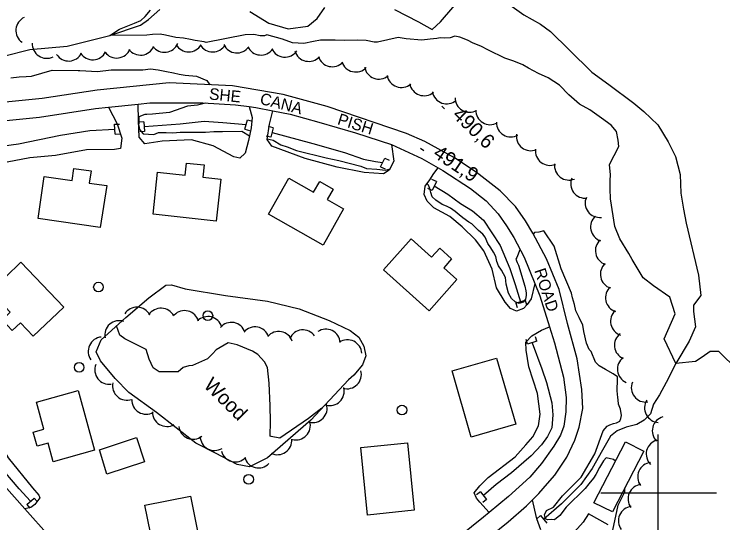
# Model space of a CAD drawing. Extents: x 642515 to 647219, y 6080136 to 6084356.
# Drawn here: x 643866.3 to 644013.5, y 6081393.9 to 6081499.4 of the extents above; entities that cross this region are included whole.
import ezdxf

# ---------------------------------------------------------------- set-up
doc = ezdxf.new("R2010")
doc.units = 0
for name, color, linetype in [('Level 1', 7, 'Continuous'), ('Level 19', 7, 'Continuous'), ('Level 2', 7, 'Continuous'), ('Level 21', 7, 'Continuous'), ('Level 26', 7, 'Continuous'), ('Level 3', 7, 'Continuous'), ('Level 31', 7, 'Continuous'), ('Level 36', 7, 'Continuous'), ('Level 4', 7, 'Continuous'), ('Level 44', 7, 'Continuous'), ('Level 61', 7, 'Continuous')]:
    doc.layers.add(name, color=color, linetype=linetype)

msp = doc.modelspace()

# ---------------------------------------------------------------- linework, layer by layer
at = {"layer": 'Level 1'}
for points in [[(643941.05, 6081493.62), (643939.41, 6081493.99), (643937.63, 6081494.04), (643934.98, 6081493.94), (643932.96, 6081494.05), (643930.86, 6081494.07), (643929.9, 6081494.01), (643928.47, 6081493.75), (643926.48, 6081493.38), (643924.13, 6081493.47), (643922.07, 6081494.22), (643918.78, 6081495.13), (643918.31, 6081494.94), (643917.42, 6081494.96), (643916.12, 6081495.19), (643914.27, 6081495.15), (643906.17, 6081493.58), (643905.76, 6081493.71), (643903.93, 6081493.95), (643902.94, 6081494.21), (643901.48, 6081494.44), (643899.89, 6081494.61), (643897.73, 6081495.07), (643896.63, 6081495.28), (643895.06, 6081495.22), (643893.9, 6081495.1), (643886.15, 6081495.03), (643888.16, 6081496.29), (643889.93, 6081497.01), (643891.3, 6081497.54), (643892.59, 6081498.15), (643893.54, 6081498.98), (643894.66, 6081500.27)], [(644012.64, 6081429.39), (644010.87, 6081429.45), (644009.18, 6081428.24), (644007.78, 6081427.37), (644003.7, 6081426.9), (644001.33, 6081432.03), (644003.6, 6081437.24), (644002.45, 6081440.68), (643999.11, 6081443.04), (643996.94, 6081444.68), (643994.64, 6081448.53), (643993.93, 6081449.77), (643992.08, 6081452.77), (643991.05, 6081455.34), (643990.17, 6081461.1), (643990.06, 6081463.17), (643990.12, 6081464.92), (643990.13, 6081466.11), (643989.93, 6081468.25), (643991.89, 6081471.94), (643991.73, 6081473.29), (643991.39, 6081475.1), (643990.28, 6081476.39), (643988.27, 6081477.88), (643985.85, 6081479.58), (643983.7, 6081480.73), (643981.51, 6081482.68), (643979.55, 6081484.73), (643977.23, 6081486.19), (643975.17, 6081487.12), (643973.1, 6081488.2), (643971.94, 6081488.93), (643970.05, 6081489.71), (643968.18, 6081490.32), (643964.8, 6081491.97), (643963.23, 6081492.76), (643961.67, 6081493.39), (643960.43, 6081494.04), (643958.87, 6081494.67), (643957.82, 6081494.86), (643956.88, 6081494.49), (643955.6, 6081494.42), (643954.79, 6081494.53), (643954.08, 6081494.41), (643952.72, 6081494.26), (643950.97, 6081494.01), (643947.75, 6081494.31), (643946.05, 6081494.61), (643941.77, 6081493.59), (643941.05, 6081493.62)], [(644103.03, 6081393.91), (644094.78, 6081401.25), (644086.42, 6081404.77), (644083.32, 6081405.71), (644080.85, 6081407.01), (644077.55, 6081408.74), (644073.18, 6081409.62), (644069.59, 6081410.69), (644056.05, 6081412.18), (644049.33, 6081412.13), (644042.8, 6081414.32), (644040.17, 6081415.45), (644036.57, 6081416.85), (644032.03, 6081417.87), (644021.57, 6081421.44), (644018.29, 6081422.85), (644017.45, 6081423.6), (644016.53, 6081425.62), (644012.64, 6081429.39)]]:
    msp.add_lwpolyline(points, dxfattribs=at)
at = {"layer": 'Level 19'}
for points in [[(643885.88, 6081480.12), (643887.68, 6081476.65), (643888.68, 6081473.73), (643888.38, 6081471.57), (643887.14, 6081471.37), (643881.34, 6081471.31), (643874.9, 6081470.07), (643869.57, 6081469.6), (643863.33, 6081468.42), (643861.61, 6081467.58), (643860.21, 6081466.24), (643858.97, 6081464.9), (643857.76, 6081462.49), (643857.29, 6081458.59), (643857.01, 6081451.2), (643856.45, 6081444.51), (643856.83, 6081438.14), (643858.09, 6081433.63), (643858.02, 6081431.65), (643857.04, 6081430.62), (643854.83, 6081430.07), (643851.56, 6081430.48)], [(643915.09, 6081480.26), (643915.73, 6081477.96), (643915.51, 6081475.81), (643914.99, 6081473.23), (643914.32, 6081470.57), (643913.18, 6081469.52), (643911.95, 6081469.84), (643907.65, 6081472.1), (643903.17, 6081473.37), (643897.07, 6081473.05), (643893.44, 6081472.52), (643892.3, 6081473.9), (643892.15, 6081477.36), (643892.09, 6081480.75)], [(643944.68, 6081472.39), (643945.14, 6081468.95), (643944.22, 6081467.03), (643943.02, 6081466.27), (643938.97, 6081466.56), (643933.37, 6081467.68), (643926.72, 6081469.5), (643919.82, 6081472.06), (643918.84, 6081473.45), (643919.36, 6081476.63), (643920.05, 6081479.4)], [(643974.47, 6081443.53), (643973.67, 6081440.37), (643972.83, 6081439.14), (643972.12, 6081438.33), (643970.66, 6081437.79), (643969.37, 6081438.31), (643968.28, 6081439.64), (643966.51, 6081442.63), (643965.61, 6081446.53), (643963.86, 6081450.32), (643962.14, 6081452.59), (643959.38, 6081455.31), (643956.78, 6081457.44), (643953.44, 6081459.23), (643952.09, 6081460.63), (643951.44, 6081462.04), (643951.69, 6081463.71), (643952.65, 6081465.07), (643953.45, 6081466.33), (643954.4, 6081467.52)], [(643935.75, 6081423.52), (643927.89, 6081415.14), (643918.9, 6081407.38), (643915.2, 6081405.48), (643912.6, 6081405.95), (643908.1, 6081408.31), (643904.02, 6081410.37), (643895.87, 6081416.76), (643890.16, 6081420.93), (643887.27, 6081423.83), (643884.21, 6081427.5), (643883.36, 6081429.37), (643884.37, 6081431.82), (643889.5, 6081436.47), (643894.26, 6081440.53), (643897.79, 6081443.18), (643899, 6081443.26), (643901.83, 6081442.44), (643910.18, 6081441.02), (643918.92, 6081439.87), (643925.47, 6081438.29), (643931.72, 6081435.84), (643936.09, 6081433.75), (643937.87, 6081432.42), (643938.96, 6081430.56), (643939.34, 6081428.49), (643938.65, 6081426.67), (643936.86, 6081424.54), (643935.75, 6081423.52)], [(643964.97, 6081396), (643963.02, 6081398.17), (643962.32, 6081399.01), (643961.84, 6081400.11), (643963, 6081401.52), (643964.77, 6081403.29), (643970.38, 6081407.53), (643972.59, 6081410.05), (643974.05, 6081411.72), (643975.19, 6081413.97), (643975.56, 6081416.38), (643974.99, 6081420.73), (643973.17, 6081426.26), (643972.62, 6081429.69), (643972.55, 6081431.34), (643973.8, 6081432.67), (643975.86, 6081433.82), (643977.52, 6081434.51)], [(643852.69, 6081423.04), (643854.95, 6081423.55), (643856.74, 6081423.34), (643857.63, 6081422.64), (643858.82, 6081420.46), (643861.02, 6081414.61), (643862.54, 6081411.61), (643865.08, 6081407.35), (643870.12, 6081401.13), (643871.43, 6081399.6), (643871.62, 6081399.05), (643870.63, 6081397.66), (643869.78, 6081397.04), (643868.55, 6081396.75)], [(643975.7, 6081392.42), (643974.87, 6081394.66), (643974.42, 6081396.48), (643973.98, 6081398.63)], [(643989.67, 6081393.42), (643985.61, 6081395.7), (643984.51, 6081394.01), (643982.06, 6081391.31)]]:
    msp.add_lwpolyline(points, dxfattribs=at)
at = {"layer": 'Level 2'}
for points in [[(643865.65, 6081486.22), (643867.32, 6081486.41), (643868.81, 6081486.47), (643869.89, 6081486.58), (643874.19, 6081487.79), (643879.63, 6081487.71), (643879.95, 6081487.73), (643883.62, 6081487.53), (643886.49, 6081487.88), (643893.05, 6081487.87)], [(643893.05, 6081487.87), (643894.61, 6081488.09), (643896.23, 6081487.88), (643897.98, 6081487.55), (643899.37, 6081487.24), (643900.56, 6081486.96), (643901.82, 6081486.76), (643904.21, 6081486.55), (643906.36, 6081485.65), (643906.96, 6081484.75)], [(643906.09, 6081481.01), (643906.04, 6081480.96), (643904.38, 6081480.53), (643902.34, 6081480.35), (643898.56, 6081479.05), (643895.01, 6081478.7), (643893.88, 6081478.62), (643893.44, 6081478.64), (643892.23, 6081478.11), (643892.17, 6081477.26), (643892.18, 6081476.6)], [(643892.2, 6081476.31), (643892.37, 6081475.5), (643893.07, 6081474.59), (643895.33, 6081474.49), (643896.27, 6081474.88), (643897.88, 6081474.9), (643899.25, 6081474.83), (643900.77, 6081474.93), (643902.06, 6081474.94), (643904.03, 6081474.95), (643906.08, 6081474.96), (643907.77, 6081475.07), (643909.58, 6081475.07), (643913.59, 6081475.18), (643915.18, 6081474.15)], [(643918.86, 6081473.59), (643920.08, 6081473.27), (643921.67, 6081472.33), (643923.03, 6081471.9), (643924.93, 6081471.14), (643931.11, 6081469.65), (643933.76, 6081469.07), (643938.31, 6081467.88), (643939.47, 6081467.39), (643941.61, 6081467.25), (643943.44, 6081467.09), (643944.38, 6081467.35)], [(643970.69, 6081448.93), (643970.52, 6081448.56), (643970.76, 6081447.9), (643971.04, 6081447.36), (643972.36, 6081442.99), (643972.54, 6081442.01), (643972.65, 6081441.54), (643972.65, 6081441.02), (643972.53, 6081440.3), (643972.01, 6081439.63), (643971.19, 6081439.38), (643970.33, 6081439.76), (643969.6, 6081440.39), (643968.97, 6081441.55), (643968.49, 6081443.39), (643968.32, 6081444.81), (643967.54, 6081446.31), (643966.88, 6081447.18), (643966.58, 6081448.11), (643966.36, 6081449.13), (643965.86, 6081450.02), (643965.28, 6081450.97), (643964.66, 6081451.81), (643964.14, 6081453.17), (643963.62, 6081453.77), (643962.77, 6081454.51), (643961.36, 6081455.89), (643960.77, 6081456.26), (643959.52, 6081457.13), (643958.71, 6081457.76), (643957.87, 6081458.5), (643956.9, 6081459.19), (643956.11, 6081459.58), (643955.17, 6081459.96), (643953.91, 6081460.83), (643953.15, 6081461.5), (643952.85, 6081462.44), (643952.67, 6081463.26), (643952.35, 6081463.92), (643952.06, 6081464.24)], [(643991.18, 6081406.69), (643990.76, 6081407.01), (643989.25, 6081407.35), (643988.69, 6081406.71), (643987.9, 6081405.37), (643987.12, 6081403.87), (643986.61, 6081403.11), (643985.64, 6081401.92), (643984.9, 6081400.99), (643980.98, 6081397.1), (643979.61, 6081395.36), (643978.55, 6081394.48), (643977.86, 6081394.56), (643977.06, 6081394.51), (643976.64, 6081394.72), (643976.46, 6081395.55), (643976.89, 6081396.39), (643978.29, 6081397.12), (643980.18, 6081399.46), (643984.06, 6081403.31), (643986.9, 6081408.21), (643988.63, 6081412.95), (643989.48, 6081413.93), (643989.99, 6081414.17), (643990.81, 6081414.5), (643991.41, 6081414.58), (643991.99, 6081414.9), (643992.11, 6081414.95), (643992.31, 6081415.53), (643992.47, 6081416.14), (643992.22, 6081417.42), (643991.82, 6081418.52), (643991.73, 6081419.36), (643991.69, 6081419.84), (643991.56, 6081421.24), (643991.54, 6081422), (643991.6, 6081422.93), (643991.6, 6081424.14), (643990.71, 6081424.77), (643989.12, 6081425.71), (643987.78, 6081426.42), (643987.04, 6081427.22), (643986.17, 6081429.42), (643985.7, 6081429.83), (643985.17, 6081431.12), (643984.64, 6081433.54), (643984.43, 6081434.86), (643983.63, 6081436.46), (643982.97, 6081437.86), (643982.68, 6081439.17), (643982.23, 6081440.55), (643982.04, 6081441.54), (643979.93, 6081446.61), (643978.47, 6081451.25), (643976.34, 6081454.45), (643975.24, 6081454.22), (643974.36, 6081454.09), (643974.13, 6081453.79)], [(643971.4, 6081450.59), (643971.35, 6081450.52), (643970.69, 6081448.93)], [(643930.24, 6081417.65), (643927.47, 6081415.52), (643921.48, 6081411.42), (643919.69, 6081411.79), (643919.45, 6081411.85), (643919.56, 6081414.91), (643919.5, 6081418.13), (643919.26, 6081422.85), (643918.95, 6081426.13), (643918.31, 6081427.29), (643916.92, 6081428.81), (643915.83, 6081429.46), (643912.61, 6081430.78), (643910.73, 6081431.21), (643908.26, 6081429.76), (643907.51, 6081428.91), (643906.46, 6081427.88), (643903.34, 6081426.54), (643902.62, 6081426.42), (643901.44, 6081426.1), (643900.37, 6081425.22), (643896.44, 6081425.2), (643895.18, 6081426), (643894.33, 6081427.8), (643893.71, 6081429.85), (643889.3, 6081432.05), (643888.29, 6081432.78), (643887.6, 6081434.75)], [(643990.22, 6081390.38), (643991.74, 6081397.49), (643993.12, 6081400.28), (643993.15, 6081401.09)]]:
    msp.add_lwpolyline(points, dxfattribs=at)
at = {"layer": 'Level 21'}
for points in [[(643965.29, 6081391.15), (643968.89, 6081394.03), (643972.74, 6081397.39), (643973.98, 6081398.63), (643975.27, 6081399.93), (643977.1, 6081402.03), (643978.57, 6081403.76), (643981.06, 6081407.48), (643982.72, 6081411.01), (643983.67, 6081413.74), (643984.39, 6081417.58), (643984.21, 6081421.52), (643983.22, 6081427.9), (643981.25, 6081435.24), (643979.49, 6081442.3), (643976.85, 6081448.62), (643974.04, 6081453.96), (643972.5, 6081456.52), (643970.42, 6081459.51), (643967.23, 6081462.8), (643962.29, 6081466.67), (643957.78, 6081469.64), (643951.58, 6081473.02), (643947.8, 6081474.67), (643931.3, 6081480.27), (643922.18, 6081482.73), (643911.65, 6081484.53), (643898.5, 6081485.15), (643883.52, 6081483.67), (643872.1, 6081481.95), (643864.54, 6081481.16)], [(643862.54, 6081477.14), (643871.58, 6081478.06), (643883.19, 6081479.84), (643885.88, 6081480.12), (643892.09, 6081480.75), (643894.49, 6081481), (643905.5, 6081481.04), (643912.3, 6081480.61), (643915.09, 6081480.26), (643916.53, 6081480.08), (643920.05, 6081479.4), (643923.64, 6081478.7), (643929.57, 6081476.99), (643937.17, 6081474.8), (643944.68, 6081472.39), (643950.96, 6081469.46), (643954.4, 6081467.52), (643955.32, 6081467), (643961.1, 6081463.23), (643964.33, 6081460.7), (643966.85, 6081457.96), (643968.58, 6081455.53), (643970.08, 6081453.09), (643972.24, 6081449), (643974.47, 6081443.53), (643975.51, 6081440.98), (643977.52, 6081434.51), (643978.54, 6081431.22), (643980.42, 6081424.12), (643980.98, 6081419.84), (643980.89, 6081416.89), (643980.49, 6081413.92), (643979.8, 6081412.02), (643978.38, 6081409.79), (643975.8, 6081406.15), (643973.4, 6081403.33), (643968.96, 6081399.29), (643964.97, 6081396), (643963.8, 6081395.03), (643956.3, 6081388.98)], [(643873.59, 6081391.09), (643868.55, 6081396.75), (643864.21, 6081401.62)]]:
    msp.add_lwpolyline(points, dxfattribs=at)
at = {"layer": 'Level 26'}
for p, q in [((643887.16, 6081476.57), (643888.16, 6081476.63)), ((643887.28, 6081474.55), (643887.16, 6081476.57)), ((643893.21, 6081477.11), (643892.23, 6081477.01)), ((643893.21, 6081477.11), (643893.41, 6081475.09)), ((643914.21, 6081475.55), (643914.75, 6081477.49)), ((643914.75, 6081477.49), (643915.71, 6081477.23)), ((643893.41, 6081475.09), (643892.41, 6081475.01)), ((643914.21, 6081475.55), (643915.17, 6081475.27)), ((643920.1, 6081475.87), (643919.12, 6081476.11)), ((643920.1, 6081475.87), (643919.62, 6081473.89)), ((643887.28, 6081474.55), (643888.28, 6081474.61)), ((643919.62, 6081473.89), (643918.64, 6081474.13)), ((643942.42, 6081467.72), (643943.26, 6081469.54)), ((643943.26, 6081469.54), (643944.18, 6081469.12)), ((643942.42, 6081467.72), (643943.34, 6081467.3)), ((643953.99, 6081464.67), (643953.07, 6081465.09)), ((643953.99, 6081464.67), (643953.15, 6081462.85)), ((643953.15, 6081462.85), (643952.23, 6081463.25)), ((643970.5, 6081439.46), (643972.44, 6081440.06)), ((643972.44, 6081440.06), (643972.72, 6081439.1)), ((643970.5, 6081439.46), (643970.8, 6081438.52)), ((643974.88, 6081431.53), (643974.6, 6081432.49)), ((643972.94, 6081430.97), (643972.66, 6081431.93)), ((643974.88, 6081431.53), (643972.94, 6081430.97)), ((643963.13, 6081400.29), (643962.35, 6081399.67)), ((643963.13, 6081400.29), (643964.39, 6081398.71)), ((643868.94, 6081397.67), (643870.44, 6081399.01)), ((643870.44, 6081399.01), (643871.1, 6081398.27)), ((643964.39, 6081398.71), (643963.61, 6081398.09)), ((643868.94, 6081397.67), (643869.6, 6081396.91)), ((643975.64, 6081395.35), (643974.88, 6081394.71)), ((643975.64, 6081395.35), (643976.94, 6081393.81))]:
    msp.add_line(p, q, dxfattribs=at)
at = {"layer": 'Level 3'}
for p, q in [((643955.12, 6081480.33), (643955.69, 6081479.77)), ((643950.73, 6081471.59), (643951.4, 6081471.15))]:
    msp.add_line(p, q, dxfattribs=at)
at = {"layer": 'Level 31'}
for points in [[(643909.23, 6081465.18), (643908.26, 6081456.48), (643895.15, 6081457.94), (643896.11, 6081466.64), (643901.84, 6081466), (643902.12, 6081468.54), (643905.8, 6081468.14), (643905.52, 6081465.57), (643909.23, 6081465.18)], [(643884.15, 6081455.15), (643871.29, 6081457), (643872.55, 6081465.74), (643878.37, 6081464.9), (643878.74, 6081467.43), (643882.29, 6081466.92), (643881.92, 6081464.36), (643885.55, 6081463.84), (643884.15, 6081455.15)], [(643930.46, 6081451.47), (643919.1, 6081457.95), (643923.36, 6081465.41), (643928.51, 6081462.47), (643929.8, 6081464.72), (643932.56, 6081463.14), (643931.33, 6081460.99), (643934.71, 6081459.06), (643930.46, 6081451.47)], [(643952.52, 6081437.87), (643943, 6081446.4), (643948.75, 6081452.82), (643953.01, 6081449.01), (643954.68, 6081450.86), (643957.17, 6081448.63), (643955.52, 6081446.8), (643958.27, 6081444.34), (643952.52, 6081437.87)], [(643861.38, 6081441.89), (643867.73, 6081447.96), (643876.64, 6081438.64), (643870.29, 6081432.57), (643867.6, 6081435.38), (643865.93, 6081433.78), (643863.82, 6081435.98), (643865.5, 6081437.59), (643861.38, 6081441.89)], [(643961.22, 6081411.61), (643957.24, 6081425.38), (643966.51, 6081428.06), (643970.48, 6081414.32), (643961.22, 6081411.61)], [(643879.58, 6081421.3), (643883.02, 6081408.91), (643874.42, 6081406.52), (643873.35, 6081410.38), (643871.08, 6081409.75), (643870.27, 6081412.66), (643872.5, 6081413.28), (643870.94, 6081418.89), (643879.58, 6081421.3)], [(643884.02, 6081409.03), (643891.7, 6081411.57), (643893.37, 6081406.52), (643885.59, 6081403.95), (643884.02, 6081409.03)], [(643939.71, 6081395.46), (643938.34, 6081409.49), (643948, 6081410.43), (643949.36, 6081396.5), (643939.71, 6081395.46)], [(643986.67, 6081398.01), (643993.25, 6081410.69), (643997.1, 6081408.7), (643990.57, 6081396.12), (643986.67, 6081398.01)], [(643896.33, 6081383.32), (643893.45, 6081397.49), (643902.9, 6081399.41), (643905.78, 6081385.22), (643896.33, 6081383.32)]]:
    msp.add_lwpolyline(points, dxfattribs=at)
at = {"layer": 'Level 36'}
for centre in [(643883.82, 6081442.79), (643906.54, 6081436.87), (643879.81, 6081426.13), (643946.85, 6081417.26), (643915, 6081402.88)]:
    msp.add_circle(centre, 1, dxfattribs=at)
at = {"layer": 'Level 4'}
for points in [[(643945.28, 6081500.41), (643950.27, 6081497.81), (643953.12, 6081496.26), (643954.82, 6081497.81), (643959.98, 6081503.84)], [(643968.25, 6081502.06), (643972.19, 6081499.32), (643975.59, 6081497.36), (643977.71, 6081495.85), (643981.59, 6081492.01), (643986.29, 6081487.37), (643989.8, 6081484.85), (643995.02, 6081480.96), (643997.11, 6081479.25), (643999.99, 6081476.45), (644002.1, 6081472.96), (644003.66, 6081469.89), (644004.65, 6081466.18), (644004.76, 6081462.26), (644005.32, 6081458.93), (644005.89, 6081456.05), (644008.46, 6081445.28), (644008.95, 6081441.02), (644007.36, 6081439.07), (644007.36, 6081437.7), (644007.79, 6081434.57), (644006.5, 6081431.58), (644003.7, 6081426.9), (644001.74, 6081423), (644000.36, 6081420.45), (643999.12, 6081418.51), (643998.48, 6081416.49), (643997.12, 6081415.19), (643995.61, 6081414.24), (643993.38, 6081413.69), (643991.53, 6081412.96), (643990.15, 6081411.82), (643988.48, 6081408.96), (643986.32, 6081405.1), (643983.99, 6081401.84), (643979.98, 6081397.78), (643976.28, 6081394.59)], [(643864.09, 6081490.74), (643869.57, 6081492.08), (643877.33, 6081492.82), (643886.15, 6081495.03), (643892.56, 6081497.15), (643894.18, 6081498.31), (643896.59, 6081500.37)], [(643915.29, 6081499.99), (643919.21, 6081497.55), (643923.25, 6081496.36), (643927.33, 6081496.95), (643929.21, 6081498.57), (643930.84, 6081500.79)], [(643893.31, 6081476.11), (643900.78, 6081476.69), (643905.79, 6081477.22), (643909.64, 6081476.95), (643914.47, 6081476.51)], [(643854.81, 6081431.52), (643854.33, 6081435.8), (643853.71, 6081444.58), (643853.39, 6081451.82), (643853.49, 6081458.84), (643853.68, 6081463.37), (643853.83, 6081465.96), (643854.81, 6081467.6), (643856.74, 6081469.46), (643858.61, 6081470.47), (643861.03, 6081471.68), (643867.22, 6081472.54), (643875.94, 6081474.29), (643882.04, 6081475.3), (643887.22, 6081475.55)], [(643919.86, 6081474.89), (643928.37, 6081472.59), (643934.92, 6081470.72), (643938.85, 6081469.32), (643941.34, 6081468.88), (643942.84, 6081468.62)], [(643953.57, 6081463.77), (643956.39, 6081462.05), (643959.02, 6081460.13), (643961.5, 6081458.64), (643963.77, 6081456.65), (643967.27, 6081451.39), (643969.28, 6081446.68), (643970.34, 6081443.31), (643971.46, 6081439.76)], [(643973.92, 6081431.25), (643975.93, 6081425.85), (643976.89, 6081422.97), (643977.97, 6081418.77), (643978.18, 6081416.24), (643977.95, 6081413.56), (643977.1, 6081411.81), (643975.8, 6081410.07), (643973.65, 6081407.79), (643969.61, 6081404.21), (643966.43, 6081401.78), (643963.75, 6081399.51)], [(643869.68, 6081398.33), (643867.34, 6081400.91), (643862.89, 6081406.01), (643860.24, 6081409.54), (643858.64, 6081411.93), (643857.46, 6081415.08), (643856.35, 6081419.15), (643854.87, 6081422.18)]]:
    msp.add_lwpolyline(points, dxfattribs=at)
at = {"layer": 'Level 44'}
for centre, start, end in [((643869.67, 6081496.05), 114.9101, 234.888), ((643873.06, 6081493.27), 176.7465, 296.7244), ((643892.56, 6081493.93), 216.9195, 336.8975), ((643897.52, 6081494.53), 216.9195, 336.8975), ((643902.56, 6081494.6), 209.9739, 329.9519), ((643907.56, 6081494.59), 209.9739, 329.9519), ((643912.57, 6081494.39), 205.0711, 325.049), ((643917.55, 6081493.95), 205.0711, 325.049), ((643877.64, 6081492.71), 213.0711, 333.049), ((643882.63, 6081492.97), 213.0711, 333.049), ((643887.6, 6081493.33), 216.9195, 336.8975), ((643922.54, 6081493.52), 205.0711, 325.049), ((643927.49, 6081492.64), 197.2482, 317.2261), ((643932.36, 6081491.53), 197.2482, 317.2261), ((643937.24, 6081490.43), 197.2482, 317.2261), ((643942.05, 6081488.96), 189.7377, 309.7157), ((643946.74, 6081487.22), 189.7377, 309.7157), ((643951.43, 6081485.51), 190.2902, 310.2681), ((643956.14, 6081483.82), 190.2902, 310.2681), ((643960.88, 6081482.06), 179.2614, 299.2394), ((643965.17, 6081479.5), 179.2614, 299.2394), ((643969.47, 6081476.95), 179.2614, 299.2394), ((643973.61, 6081474.1), 172.4017, 292.3796), ((643977.57, 6081471.04), 172.4017, 292.3796), ((643981.53, 6081467.99), 172.4017, 292.3796), ((643984.9, 6081464.24), 156.8912, 276.8692), ((643987.9, 6081460.24), 156.8912, 276.8692), ((643989.01, 6081455.25), 131.6207, 251.5986), ((643990.02, 6081450.35), 131.6207, 251.5986), ((643991.05, 6081445.46), 132.2076, 252.1855), ((643992.11, 6081440.58), 132.2076, 252.1855), ((643891.82, 6081435.63), 27.6698, 147.6477), ((643896.82, 6081435.42), 27.6698, 147.6477), ((643901.71, 6081434.9), 15.8637, 135.8417), ((643993.16, 6081435.69), 132.2076, 252.1855), ((643888.13, 6081432.82), 71.3751, 191.353), ((643906.55, 6081433.68), 15.8637, 135.8417), ((643911.42, 6081432.46), 19.1499, 139.1278), ((643916.33, 6081431.52), 19.1499, 139.1278), ((643926.29, 6081430.9), 35.9229, 155.9009), ((643931.04, 6081431.05), 3.919, 123.897), ((643884.7, 6081429.44), 95.7382, 215.7162), ((643921.24, 6081430.57), 19.1499, 139.1278), ((643993.97, 6081430.73), 127.1811, 247.159), ((643935.53, 6081428.85), 3.919, 123.897), ((643994.59, 6081425.77), 127.1811, 247.159), ((643886.06, 6081425.61), 158.196, 278.174), ((643935.43, 6081424.68), 254.3639, 14.3418), ((643889.74, 6081422.32), 168.8206, 288.7985), ((643997.48, 6081421.92), 157.7452, 277.7232), ((643931.85, 6081421.19), 254.3639, 14.3418), ((643893.72, 6081419.41), 179.3449, 299.3228), ((644000.24, 6081417.7), 147.1305, 267.1084), ((643928.31, 6081417.65), 255.9158, 15.8937), ((643898.02, 6081416.86), 179.3449, 299.3228), ((643924.83, 6081414.06), 255.9158, 15.8937), ((644001.83, 6081412.96), 105.4923, 225.4702), ((643903.48, 6081414.21), 187.3298, 307.3077), ((643907.93, 6081411.87), 181.4699, 301.4479), ((643920.98, 6081411), 244.4504, 4.4284), ((644000.57, 6081408.12), 105.4923, 225.4702), ((643912.25, 6081409.51), 195.41, 315.3879), ((643917.09, 6081408.25), 195.41, 315.3879), ((643998.8, 6081403.41), 96.4093, 216.3873), ((643996.79, 6081398.83), 96.4093, 216.3873), ((643994.79, 6081394.25), 96.4093, 216.3873)]:
    msp.add_arc(centre, 3, start, end, dxfattribs=at)
at = {"layer": 'Level 61'}
for p, q in [((644000, 6081412.16), (644000, 6081388.16)), ((644012.16, 6081400), (643988.16, 6081400))]:
    msp.add_line(p, q, dxfattribs=at)

# ---------------------------------------------------------------- texts
at = {"layer": 'Level 21'}
for s, rotation, p in [('SHE', 354.2616, (643906.72, 6081481.74)), ('CANA', 345.5154, (643917.18, 6081480.85)), ('PISH', 342.7589, (643933.28, 6081476.61)), ('ROAD', 288.1736, (643974.29, 6081446.24))]:
    msp.add_text(s, height=2.4, rotation=rotation, dxfattribs=at).set_placement(p)
at = {"layer": 'Level 3'}
for s, rotation, p in [('490,6', 315.59, (643957.15, 6081478.29)), ('491,9', 326.2852, (643953.1, 6081469.97))]:
    msp.add_text(s, height=3, rotation=rotation, dxfattribs=at).set_placement(p)
at = {"layer": 'Level 44'}
msp.add_text('Wood', height=3, rotation=315.1749, dxfattribs=at).set_placement((643905.49, 6081422.2))

doc.saveas('drawing.dxf')
